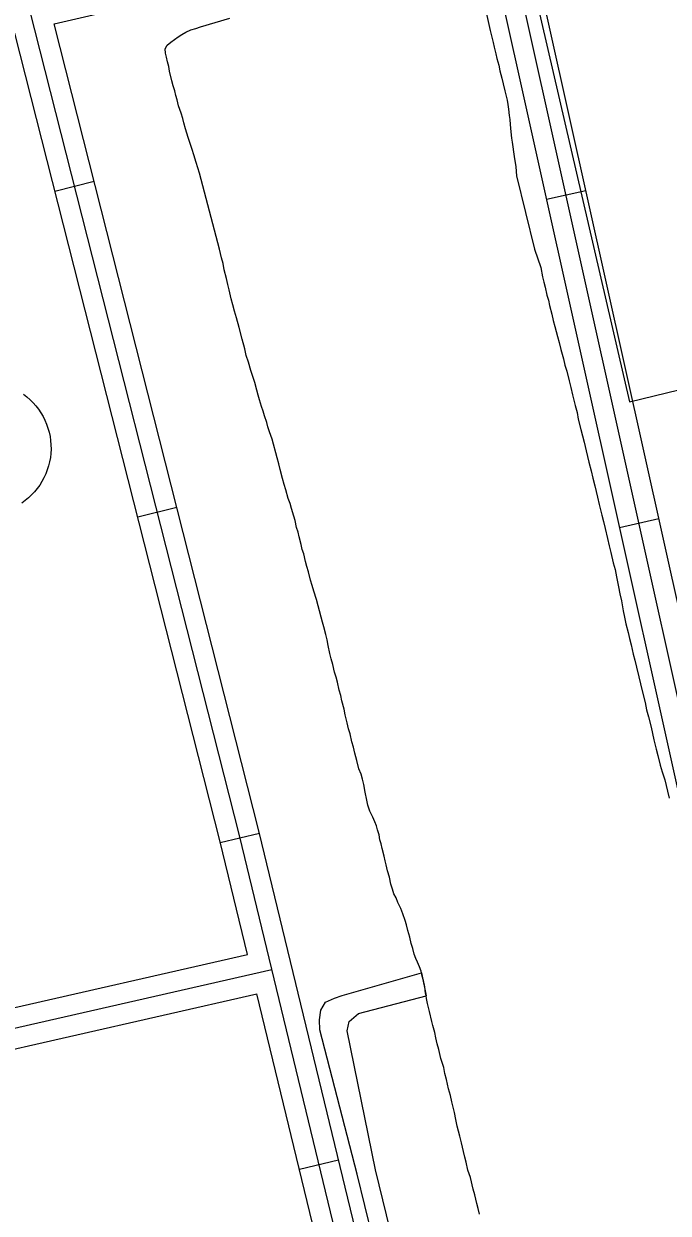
# Model space of a CAD drawing. Extents: x 3392644 to 3430565, y 576657 to 602123.
# Drawn here: x 3421679 to 3422159, y 587104 to 587989 of the extents above; entities that cross this region are included whole.
import ezdxf

# ---------------------------------------------------------------- set-up
doc = ezdxf.new("R2010")
doc.units = 0
for name, color, linetype in [('V-DOMW-TANK', 7, 'Continuous'), ('V-ROAD-CNTR', 7, 'Continuous'), ('V-SITE-OTLN', 7, 'Continuous'), ('V-TOPO-SHOR', 7, 'Continuous')]:
    doc.layers.add(name, color=color, linetype=linetype)

msp = doc.modelspace()

# ---------------------------------------------------------------- linework, layer by layer
at = {"layer": 'V-DOMW-TANK'}
msp.add_lwpolyline([(3421678.93, 587713.62), (3421681.44, 587711.69), (3421683.82, 587709.6), (3421686.06, 587707.37), (3421688.16, 587705), (3421690.09, 587702.5), (3421691.86, 587699.88), (3421693.47, 587697.15), (3421694.89, 587694.32), (3421696.12, 587691.4), (3421697.17, 587688.42), (3421698.03, 587685.37), (3421698.68, 587682.27), (3421699.14, 587679.14), (3421699.39, 587675.99), (3421699.44, 587672.83), (3421699.29, 587669.67), (3421698.94, 587666.52), (3421698.38, 587663.41), (3421697.62, 587660.33), (3421696.68, 587657.32), (3421695.53, 587654.37), (3421694.2, 587651.49), (3421692.69, 587648.72), (3421691, 587646.04), (3421689.15, 587643.47), (3421687.14, 587641.04), (3421684.96, 587638.73), (3421682.65, 587636.57), (3421680.21, 587634.56), (3421677.64, 587632.72)], dxfattribs=at)
at = {"layer": 'V-ROAD-CNTR'}
for p, q in [((3421702.36, 587864.68), (3421731.44, 587872.07)), ((3422097.27, 587864.93), (3422067.99, 587858.41)), ((3421763.9, 587622.38), (3421792.97, 587629.76)), ((3422151.56, 587620.89), (3422122.28, 587614.38)), ((3421825.39, 587380.23), (3421854.54, 587387.29)), ((3421884.2, 587137.25), (3421913.36, 587144.31))]:
    msp.add_line(p, q, dxfattribs=at)
for points in [[(3422008.43, 588091.62), (3422013.15, 588091.45), (3422022.54, 588088.94), (3422034.93, 588081.29), (3422045.47, 588070.61), (3422051.05, 588058.99), (3422056.49, 588048.25), (3422280.52, 587041.28), (3422289.91, 586985.67), (3422293.71, 586957.95), (3422295.88, 586941.4), (3422294.83, 586935.73)], [(3421230.36, 586684.47), (3421377.62, 586713.81), (3421920.67, 586838.28), (3422237.46, 586909.34), (3422255.91, 586915.04), (3422262.51, 586918.79), (3422267.7, 586921.5), (3422275.26, 586928.57), (3422279.28, 586934.09), (3422280.7, 586941.8), (3422278.85, 586955.96), (3422275.08, 586983.4), (3422265.79, 587038.4), (3422042.25, 588043.16), (3422037.6, 588052.35), (3422033.03, 588061.86), (3422025.52, 588069.47), (3422016.54, 588075.02), (3422010.91, 588076.52), (3422006.58, 588076.68), (3421771.47, 588020.5), (3421609.06, 587983.12), (3420972.52, 587835.57)], [(3421701.73, 587989.05), (3421774.9, 588005.9), (3422008.07, 588061.62), (3422008.67, 588061.59), (3422010.53, 588061.1), (3422016.1, 588057.66), (3422020.6, 588053.1), (3422024.15, 588045.72), (3422028.02, 588038.06), (3422251.06, 587035.52), (3422260.25, 586981.13), (3422263.98, 586953.97), (3422265.52, 586942.2), (3422265.14, 586940.16), (3422263.98, 586938.55), (3422258.94, 586933.85), (3422255.33, 586931.96), (3422249.92, 586928.89), (3422233.6, 586923.84), (3421980.46, 586867.06)], [(3421969.35, 586849.2), (3421839.8, 587384.42), (3421683.41, 588000.23)], [(3421980.46, 586867.06), (3421854.36, 587388.03), (3421701.73, 587989.05)], [(3421845.55, 587296.94), (3421825.25, 587380.81), (3421672.48, 587982.32)], [(3421658.1, 587254.29), (3421845.55, 587296.94)], [(3421135.46, 587106.79), (3421360.71, 587171.24), (3421863.7, 587285.69)], [(3421153.19, 587096.26), (3421364.44, 587156.7), (3421852.6, 587267.78)], [(3421951.19, 586860.5), (3421852.6, 587267.78)]]:
    msp.add_lwpolyline(points, dxfattribs=at)
at = {"layer": 'V-SITE-OTLN'}
msp.add_lwpolyline([(3422042.31, 588085.87), (3422129.71, 587708.07), (3422555.74, 587811.75), (3422569.34, 587746.49), (3422262.15, 587679.67), (3422336.71, 587440.14), (3422768.2, 587539.15), (3422986.19, 587579.72), (3422997.61, 587539.95), (3422930.35, 587519.88), (3423056.53, 587113.96), (3423110.48, 587128.22), (3423167.59, 587147.87), (3423190.98, 587173.66), (3423234.49, 587277.01), (3423269.02, 587342.75), (3423285.44, 587355.09), (3423308.33, 587365.43), (3423509.71, 587407.58), (3423534.79, 587401.46)], dxfattribs=at)
at = {"layer": 'V-TOPO-SHOR'}
msp.add_line((3421975.04, 587283.19), (3421978.41, 587266.1), dxfattribs=at)
for points in [[(3422021.61, 588004.21), (3422026.2, 587984.09), (3422027.34, 587979.25), (3422028.45, 587975.16), (3422029.15, 587971.8), (3422030.29, 587966.96), (3422031.19, 587963.42), (3422032.53, 587958.4), (3422033.45, 587954.11), (3422034.81, 587948.71), (3422035.92, 587944.44), (3422037.07, 587939.41), (3422038.67, 587932.51), (3422039.19, 587929.15), (3422039.7, 587925.79), (3422040.28, 587920.92), (3422040.78, 587917.93), (3422041.12, 587914.18), (3422041.53, 587908.75), (3422042.1, 587904.07), (3422042.6, 587901.08), (3422043.98, 587890.42), (3422045.23, 587882.76), (3422045.69, 587876.2)], [(3421787.48, 587953.95), (3421787.15, 587957.51), (3421786.07, 587960.85), (3421785.36, 587964.4), (3421784.67, 587967.37), (3421784.35, 587970.56), (3421785.93, 587973.26), (3421788.47, 587975.62), (3421791.21, 587977.42), (3421794.13, 587979.61), (3421796.7, 587981.22), (3421799.83, 587982.85), (3421803.52, 587984.7), (3421807.05, 587985.6), (3421810.76, 587986.88), (3421832.49, 587993.42)], [(3421843.57, 587747.33), (3421841.58, 587754.58), (3421839.52, 587763.33), (3421837.53, 587770.58), (3421835.83, 587775.4), (3421834.7, 587780.06), (3421833.56, 587784.71), (3421831.98, 587791.23), (3421831.06, 587795.33), (3421829.94, 587799.8), (3421828.36, 587806.12), (3421827.42, 587810.79), (3421826.3, 587815.07), (3421824.71, 587821.58), (3421809.97, 587878.15), (3421807.39, 587885.94), (3421805.65, 587891.7), (3421804.55, 587895.6), (3421803.08, 587899.49), (3421801.55, 587904.51), (3421800.47, 587907.85), (3421799.41, 587911), (3421798.27, 587915.65), (3421797.39, 587918.81), (3421796.29, 587922.72), (3421794.37, 587928.28), (3421793.24, 587932.75), (3421792.36, 587935.91), (3421791.46, 587939.45), (3421790.37, 587943.16), (3421789.28, 587946.69), (3421787.48, 587953.95)], [(3422045.69, 587876.2), (3422059.22, 587821.65), (3422063.74, 587807.92), (3422065.15, 587801.02), (3422066.06, 587797.11), (3422067.16, 587793.21), (3422068.34, 587787.43), (3422069.44, 587783.52), (3422070.35, 587779.61), (3422071.94, 587773.09), (3422073.06, 587768.62), (3422074.19, 587764.16), (3422076.2, 587756.53), (3422077.51, 587752.07), (3422078.84, 587747.05), (3422080.64, 587739.98), (3422081.77, 587735.32), (3422083.08, 587730.86), (3422084.89, 587723.6), (3422086.22, 587718.58), (3422087.38, 587713.17), (3422089.4, 587705.36), (3422090.75, 587699.96), (3422091.7, 587695.11), (3422093.71, 587687.48), (3422094.85, 587682.64), (3422095.98, 587677.98), (3422097.56, 587671.65), (3422098.48, 587667.37), (3422099.6, 587663.09), (3422101.19, 587656.57), (3422102.54, 587651.17), (3422103.9, 587645.59), (3422105.94, 587637.02), (3422107.29, 587631.62), (3422109.31, 587623.81), (3422110.45, 587618.96), (3422111.6, 587613.75), (3422113.41, 587606.3), (3422114.58, 587600.89), (3422115.91, 587595.87), (3422117.73, 587588.23), (3422119.06, 587583.21), (3422120.23, 587577.81), (3422121.66, 587570.34), (3422122.63, 587565.12), (3422123.78, 587560.09), (3422125.03, 587552.61), (3422125.98, 587547.77), (3422127.12, 587542.92), (3422128.7, 587536.41), (3422129.83, 587531.94), (3422130.96, 587527.28), (3422132.56, 587520.2), (3422133.69, 587515.74), (3422135.03, 587510.71), (3422136.83, 587503.45), (3422137.98, 587498.24), (3422139.14, 587493.02), (3422141.38, 587484.27), (3422142.54, 587478.86), (3422143.89, 587473.66), (3422145.89, 587466.03), (3422146.84, 587461.36), (3422147.97, 587456.71), (3422149.58, 587449.63), (3422150.9, 587444.98), (3422152.7, 587437.72), (3422154.04, 587432.7), (3422155.97, 587426.95), (3422158.01, 587418.38), (3422159.35, 587413.17)], [(3421967.47, 587305.04), (3421966.33, 587309.88), (3421965, 587314.9), (3421963.89, 587318.99), (3421962.81, 587322.33), (3421961.11, 587327.15), (3421959.63, 587331.04), (3421957.37, 587335.65), (3421956.11, 587338.98), (3421954.47, 587342.11), (3421953.4, 587345.45), (3421952.29, 587349.36), (3421951.14, 587354.57), (3421949.82, 587359.22), (3421948.89, 587363.51), (3421948.02, 587366.48), (3421947.31, 587370.03), (3421945.75, 587375.79), (3421945.04, 587379.33), (3421944.17, 587382.31), (3421943.46, 587385.85), (3421942.36, 587389.57), (3421941.48, 587392.73), (3421940.23, 587395.69), (3421938.78, 587399.01), (3421936.71, 587403.63), (3421935.21, 587408.08), (3421934.49, 587411.81), (3421933.12, 587417.77), (3421932.13, 587423.37), (3421931.22, 587427.28), (3421930.13, 587431), (3421928.46, 587435.07), (3421927.07, 587441.22), (3421925.53, 587446.8), (3421924.41, 587451.08), (3421923.3, 587455.17), (3421921.94, 587460.94), (3421920.83, 587464.84), (3421919.72, 587469.12), (3421918.15, 587475.27), (3421917.42, 587479.37), (3421915.85, 587485.52), (3421914.92, 587489.61), (3421913.82, 587493.52), (3421912.45, 587499.48), (3421911.54, 587503.2), (3421910.45, 587506.92), (3421909.09, 587512.51), (3421907.79, 587516.78), (3421906.87, 587520.88), (3421905.68, 587526.84), (3421904.76, 587530.95), (3421903.85, 587534.85), (3421902.29, 587540.62), (3421901.4, 587544.16), (3421900.3, 587547.87), (3421896.94, 587561.09), (3421894.99, 587567.21), (3421893.69, 587571.49), (3421892.59, 587575.39), (3421891.02, 587581.53), (3421889.72, 587585.61), (3421888.81, 587589.34), (3421887.46, 587594.92), (3421886.38, 587598.27), (3421885.47, 587601.99), (3421884.11, 587607.58), (3421883.22, 587611.11), (3421882.14, 587614.45), (3421880.98, 587619.67), (3421880.09, 587623.02), (3421878.36, 587628.59), (3421877.27, 587632.31), (3421875.98, 587636.2), (3421874.03, 587642.51), (3421872.92, 587646.61), (3421871.61, 587650.88), (3421870.01, 587657.77), (3421868.9, 587661.86), (3421867.78, 587666.33), (3421864.01, 587680.28), (3421862.09, 587685.65), (3421860.81, 587689.36), (3421859.93, 587692.52), (3421858.22, 587697.53), (3421857.32, 587701.07), (3421856.05, 587704.58), (3421854.52, 587709.6), (3421853.45, 587712.94), (3421852.54, 587716.67), (3421850.99, 587722.43), (3421849.49, 587726.88), (3421847.99, 587731.33), (3421846.23, 587737.47), (3421844.71, 587742.48), (3421843.57, 587747.33)], [(3421975.04, 587283.19), (3421974.71, 587284.65), (3421973.45, 587287.79), (3421972, 587291.12), (3421970.75, 587293.89), (3421969.68, 587297.23), (3421968.56, 587301.51), (3421967.47, 587305.04)], [(3421989.83, 586877.26), (3421927.16, 587133.58), (3421899.52, 587240.93), (3421899.21, 587248.25), (3421900.04, 587255.62), (3421903.75, 587261.41), (3421910.39, 587264.51), (3421915.95, 587266.43), (3421975.04, 587283.19)], [(3422009.58, 587136.57), (3422008.4, 587142.36), (3422007.31, 587146.07), (3422006.38, 587150.36), (3422004.79, 587156.88), (3422003.65, 587161.72), (3422001.65, 587169.35), (3422000.69, 587174.2), (3421999.54, 587179.42), (3421997.52, 587187.23), (3421996.57, 587192.08), (3421995.24, 587197.1), (3421993.64, 587204), (3421992.51, 587208.46), (3421991.58, 587212.94), (3421989.42, 587219.62), (3421987.83, 587226.14), (3421986.72, 587230.42), (3421985.78, 587234.89), (3421984.86, 587238.99), (3421983.52, 587244.2), (3421982.83, 587247.18), (3421981.03, 587254.44), (3421980.15, 587257.42), (3421979.46, 587260.58), (3421978.74, 587264.31), (3421978.41, 587266.1), (3421978.02, 587268.23), (3421977.45, 587272.91), (3421976.5, 587277.57), (3421975.62, 587280.73), (3421975.04, 587283.19)], [(3422003.39, 586881.12), (3421940.91, 587136.67), (3421919.72, 587240.16), (3421921.13, 587246.99), (3421928.22, 587252.93), (3421978.41, 587266.1)], [(3422018.26, 587103.83), (3422017.34, 587107.93), (3422016.24, 587111.84), (3422014.66, 587118.17), (3422013.54, 587122.45), (3422011.5, 587131.01), (3422009.58, 587136.57)]]:
    msp.add_lwpolyline(points, dxfattribs=at)

doc.saveas('drawing.dxf')
